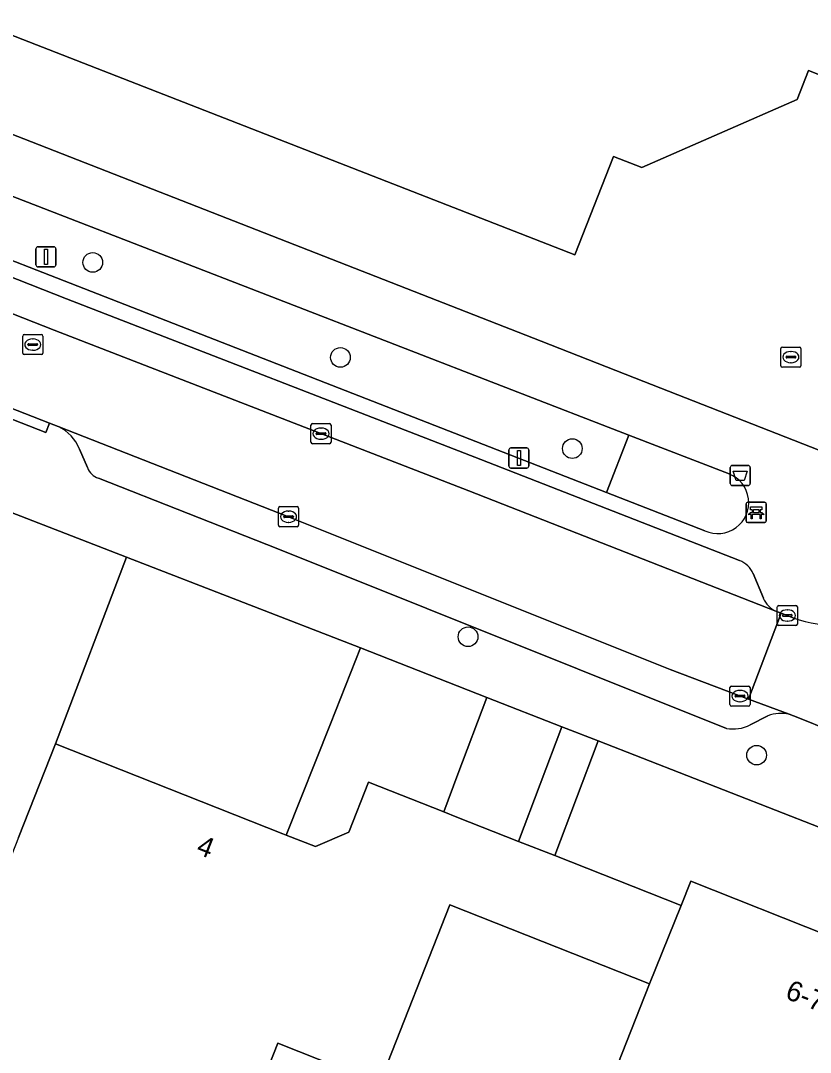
# Model space of a CAD drawing. Extents: x 160023 to 161302, y 384750 to 385707.
# Drawn here: x 160940 to 160979.3, y 385075.4 to 385126.8 of the extents above; entities that cross this region are included whole.
import ezdxf

# ---------------------------------------------------------------- set-up
doc = ezdxf.new("R2010")
doc.units = 0
for name, color, linetype in [('IMGEO_Afvalbak', 7, 'Continuous'), ('IMGEO_Bank', 7, 'Continuous'), ('IMGEO_Boom', 7, 'Continuous'), ('IMGEO_Erf', 7, 'Continuous'), ('IMGEO_Groenvoorziening', 7, 'Continuous'), ('IMGEO_Kolk', 7, 'Continuous'), ('IMGEO_Lichtmast', 7, 'Continuous'), ('IMGEO_Pand', 7, 'Continuous'), ('IMGEO_Pand_nummerreeks', 7, 'Continuous'), ('IMGEO_Parkeervlak_open', 7, 'Continuous'), ('IMGEO_Rijbaan_lokaal_open', 7, 'Continuous'), ('IMGEO_Rioolput', 7, 'Continuous'), ('IMGEO_Voetpad_open', 7, 'Continuous')]:
    doc.layers.add(name, color=color, linetype=linetype)

msp = doc.modelspace()

# ---------------------------------------------------------------- linework, layer by layer
at = {"layer": 'IMGEO_Afvalbak'}
for p, q in [((160975.345, 385103.738), (160975.345, 385104.538)), ((160975.345, 385104.538), (160975.345, 385103.738)), ((160975.445, 385104.638), (160976.235, 385104.638)), ((160976.235, 385104.638), (160975.445, 385104.638)), ((160976.335, 385104.538), (160976.335, 385103.738)), ((160976.335, 385103.738), (160976.335, 385104.538)), ((160976.235, 385103.638), (160975.445, 385103.638)), ((160975.445, 385103.638), (160976.235, 385103.638))]:
    msp.add_line(p, q, dxfattribs=at)
msp.add_lwpolyline([(160975.488, 385104.352), (160976.192, 385104.352), (160976.043, 385103.882), (160975.637, 385103.882), (160975.488, 385104.352)], dxfattribs=at)
for centre, start, end in [((160975.445, 385104.538), 90, 180), ((160975.445, 385104.538), 90, 180), ((160976.235, 385104.538), 0, 90), ((160976.235, 385104.538), 360, 90), ((160975.445, 385103.738), 180, 270), ((160975.445, 385103.738), 180, 270), ((160976.235, 385103.738), 270, 0), ((160976.235, 385103.738), 270, 0)]:
    msp.add_arc(centre, 0.1, start, end, dxfattribs=at)
at = {"layer": 'IMGEO_Bank'}
for p, q in [((160976.134, 385101.88), (160976.134, 385102.721)), ((160976.134, 385102.721), (160976.134, 385101.88)), ((160976.209, 385102.805), (160977.05, 385102.805)), ((160977.05, 385102.805), (160976.209, 385102.805)), ((160976.443, 385102.311), (160976.443, 385102.417)), ((160976.487, 385102.417), (160976.487, 385102.311)), ((160976.775, 385102.423), (160976.493, 385102.423)), ((160976.781, 385102.311), (160976.781, 385102.417)), ((160976.825, 385102.417), (160976.825, 385102.311)), ((160977.134, 385102.73), (160977.134, 385101.889)), ((160977.134, 385101.889), (160977.134, 385102.73)), ((160976.831, 385102.203), (160976.438, 385102.203)), ((160976.493, 385102.305), (160976.775, 385102.305)), ((160977.059, 385101.805), (160976.218, 385101.805)), ((160976.218, 385101.805), (160977.059, 385101.805))]:
    msp.add_line(p, q, dxfattribs=at)
for points in [[(160976.437, 385102.423), (160976.351, 385102.423), (160976.351, 385102.584), (160976.914, 385102.584), (160976.914, 385102.423), (160976.831, 385102.423)], [(160976.381, 385102.203), (160976.239, 385102.203), (160976.351, 385102.305), (160976.437, 385102.305)], [(160976.431, 385102.196), (160976.431, 385101.989), (160976.388, 385101.989), (160976.388, 385102.196)], [(160976.831, 385102.305), (160976.914, 385102.305), (160977.026, 385102.203), (160976.887, 385102.203)], [(160976.881, 385102.196), (160976.881, 385101.989), (160976.837, 385101.989), (160976.837, 385102.196)]]:
    msp.add_lwpolyline(points, dxfattribs=at)
for centre, radius, start, end in [((160976.212, 385102.727), 0.0779, 92.4484, 184.2845), ((160976.212, 385102.727), 0.0779, 92.4484, 184.2845), ((160976.436, 385102.416), 0.00671, 2.8957, 87.1043), ((160976.493, 385102.416), 0.00671, 92.8957, 177.1043), ((160976.775, 385102.416), 0.00671, 2.8957, 87.1043), ((160976.832, 385102.416), 0.00671, 92.8957, 177.1043), ((160977.056, 385102.727), 0.0779, 2.4484, 94.2845), ((160977.056, 385102.727), 0.0779, 2.4484, 94.2845), ((160976.212, 385101.883), 0.0779, 182.4484, 274.2845), ((160976.212, 385101.883), 0.0779, 182.4484, 274.2845), ((160976.381, 385102.196), 0.00671, 2.8957, 87.1043), ((160976.438, 385102.196), 0.00671, 92.8957, 177.1043), ((160976.436, 385102.312), 0.00671, 272.8957, 357.1043), ((160976.493, 385102.312), 0.00671, 182.8957, 267.1043), ((160976.775, 385102.312), 0.00671, 272.8957, 357.1043), ((160976.832, 385102.312), 0.00671, 182.8957, 267.1043), ((160976.83, 385102.196), 0.00671, 2.8957, 87.1043), ((160976.887, 385102.196), 0.00671, 92.8957, 177.1043), ((160977.056, 385101.883), 0.0779, 272.4484, 4.2845), ((160977.056, 385101.883), 0.0779, 272.4484, 4.2845)]:
    msp.add_arc(centre, radius, start, end, dxfattribs=at)
at = {"layer": 'IMGEO_Boom'}
for centre in [(160943.619, 385114.739), (160955.943, 385110.01), (160967.484, 385105.476), (160962.295, 385096.114), (160976.656, 385090.226)]:
    msp.add_circle(centre, 0.489, dxfattribs=at)
at = {"layer": 'IMGEO_Erf'}
for points in [[(160910.772, 385132.398), (160965.928, 385110.817), (160971.049, 385108.813), (160983.488, 385103.946), (160987.796, 385115.023), (161000, 385146.397), (161000.607, 385147.956), (161002.935, 385153.943), (161003.072, 385154.295), (161023.234, 385206.095)], [(160976.185, 385154.805), (160975.084, 385151.982), (160974.299, 385149.974), (160992.214, 385142.981), (160984.163, 385122.344), (160979.237, 385124.289), (160978.681, 385122.848), (160970.942, 385119.454), (160969.532, 385120.005), (160967.607, 385115.121), (160926.685, 385131.089), (160928.448, 385135.596), (160928.557, 385135.873), (160929.133, 385137.346), (160927.585, 385140.929), (160926.982, 385140.669), (160926.662, 385141.357), (160927.242, 385141.621), (160925.696, 385145.192), (160924.227, 385145.767), (160923.92, 385145.887), (160919.425, 385147.647), (160925.526, 385163.302)], [(160939.924, 385086.132), (160941.759, 385090.782), (160945.3, 385100.073), (160876.218, 385126.848), (160869.082, 385129.32)]]:
    msp.add_lwpolyline(points, dxfattribs=at)
msp.add_lwpolyline([(160971.329, 385078.856), (160961.395, 385082.777), (160957.89, 385073.898), (160952.835, 385075.892), (160943.956, 385053.395), (160947.516, 385051.99), (160944.677, 385044.798), (160956.106, 385040.287)], close=True, dxfattribs=at)
at = {"layer": 'IMGEO_Groenvoorziening'}
for points in [[(160911.031, 385125.982), (160969.185, 385103.293), (160970.297, 385106.149), (160912.051, 385128.714)], [(160975.282, 385104.218), (160970.297, 385106.149), (160969.185, 385103.293), (160974.075, 385101.388)]]:
    msp.add_lwpolyline(points, dxfattribs=at)
for points in [[(160945.3, 385100.073), (160941.759, 385090.782), (160953.071, 385086.317), (160953.238, 385086.251), (160955.443, 385091.791), (160956.943, 385095.561)], [(160966.966, 385091.636), (160963.233, 385093.095), (160961.792, 385089.285), (160961.082, 385087.408), (160961.739, 385087.149), (160964.81, 385085.937)], [(160968.765, 385090.932), (160966.607, 385085.227), (160972.9, 385082.743), (160973.377, 385083.952), (160980.237, 385081.244), (160982.004, 385085.757)]]:
    msp.add_lwpolyline(points, close=True, dxfattribs=at)
msp.add_arc((160974.724, 385102.784), 1.539, 245.0541, 68.7492, dxfattribs=at)
at = {"layer": 'IMGEO_Kolk'}
for p, q in [((160954.478, 385105.794), (160954.478, 385106.646)), ((160954.553, 385106.72), (160955.405, 385106.72)), ((160954.966, 385106.5), (160954.991, 385106.5)), ((160955.479, 385106.646), (160955.479, 385105.794)), ((160954.737, 385106.214), (160954.737, 385106.226)), ((160955.175, 385106.177), (160954.777, 385106.177)), ((160954.78, 385106.263), (160955.178, 385106.263)), ((160955.221, 385106.226), (160955.221, 385106.214)), ((160955.405, 385105.72), (160954.553, 385105.72)), ((160954.989, 385105.94), (160954.964, 385105.94)), ((160952.861, 385101.662), (160952.861, 385102.514)), ((160952.936, 385102.588), (160953.788, 385102.588)), ((160953.862, 385102.514), (160953.862, 385101.662)), ((160953.12, 385102.082), (160953.12, 385102.094)), ((160953.558, 385102.045), (160953.16, 385102.045)), ((160953.163, 385102.131), (160953.561, 385102.131)), ((160953.349, 385102.368), (160953.374, 385102.368)), ((160953.604, 385102.094), (160953.604, 385102.082)), ((160953.788, 385101.588), (160952.936, 385101.588)), ((160953.372, 385101.808), (160953.347, 385101.808)), ((160977.686, 385096.748), (160977.686, 385097.6)), ((160977.761, 385097.674), (160978.613, 385097.674)), ((160978.174, 385097.454), (160978.199, 385097.454)), ((160978.687, 385097.6), (160978.687, 385096.748)), ((160977.945, 385097.168), (160977.945, 385097.18)), ((160978.383, 385097.131), (160977.985, 385097.131)), ((160977.988, 385097.217), (160978.386, 385097.217)), ((160978.197, 385096.894), (160978.172, 385096.894)), ((160978.429, 385097.18), (160978.429, 385097.168)), ((160978.613, 385096.674), (160977.761, 385096.674)), ((160975.404, 385093.666), (160976.256, 385093.666)), ((160975.329, 385092.74), (160975.329, 385093.592)), ((160975.588, 385093.16), (160975.588, 385093.172)), ((160975.631, 385093.209), (160976.029, 385093.209)), ((160975.817, 385093.446), (160975.842, 385093.446)), ((160976.072, 385093.172), (160976.072, 385093.16)), ((160976.33, 385093.592), (160976.33, 385092.74)), ((160976.256, 385092.666), (160975.404, 385092.666)), ((160976.026, 385093.123), (160975.628, 385093.123)), ((160975.84, 385092.886), (160975.815, 385092.886))]:
    msp.add_line(p, q, dxfattribs=at)
for points in [[(160954.478, 385105.794), (160954.478, 385106.646)], [(160954.553, 385106.72), (160955.405, 385106.72)], [(160955.479, 385106.646), (160955.479, 385105.794)], [(160955.405, 385105.72), (160954.553, 385105.72)], [(160952.861, 385101.662), (160952.861, 385102.514)], [(160952.936, 385102.588), (160953.788, 385102.588)], [(160953.862, 385102.514), (160953.862, 385101.662)], [(160953.788, 385101.588), (160952.936, 385101.588)], [(160977.686, 385096.748), (160977.686, 385097.6)], [(160977.761, 385097.674), (160978.613, 385097.674)], [(160978.687, 385097.6), (160978.687, 385096.748)], [(160978.613, 385096.674), (160977.761, 385096.674)], [(160975.404, 385093.666), (160976.256, 385093.666)], [(160975.329, 385092.74), (160975.329, 385093.592)], [(160976.33, 385093.592), (160976.33, 385092.74)], [(160976.256, 385092.666), (160975.404, 385092.666)]]:
    msp.add_lwpolyline(points, dxfattribs=at)
for centre, radius, start, end in [((160954.555, 385106.644), 0.0765, 91.552, 178.448), ((160954.555, 385106.644), 0.0765, 91.552, 178.448), ((160955.403, 385106.644), 0.0765, 1.552, 88.448), ((160955.403, 385106.644), 0.0765, 1.552, 88.448), ((160954.777, 385106.223), 0.0403, 85.8775, 175.7526), ((160954.774, 385106.213), 0.0366, 178.938, 274.7102), ((160955.178, 385106.22), 0.043, 264.8664, 352.4533), ((160955.182, 385106.225), 0.0386, 1.7309, 96.639), ((160954.555, 385105.796), 0.0765, 181.552, 268.448), ((160954.555, 385105.796), 0.0765, 181.552, 268.448), ((160955.403, 385105.796), 0.0765, 271.552, 358.448), ((160955.403, 385105.796), 0.0765, 271.552, 358.448), ((160952.938, 385102.512), 0.0765, 91.552, 178.448), ((160952.938, 385102.512), 0.0765, 91.552, 178.448), ((160953.786, 385102.512), 0.0765, 1.552, 88.448), ((160953.786, 385102.512), 0.0765, 1.552, 88.448), ((160953.16, 385102.091), 0.0403, 85.8775, 175.7526), ((160953.157, 385102.081), 0.0366, 178.938, 274.7102), ((160953.561, 385102.088), 0.043, 264.8664, 352.4533), ((160953.565, 385102.093), 0.0386, 1.7309, 96.639), ((160952.938, 385101.664), 0.0765, 181.552, 268.448), ((160952.938, 385101.664), 0.0765, 181.552, 268.448), ((160953.786, 385101.664), 0.0765, 271.552, 358.448), ((160953.786, 385101.664), 0.0765, 271.552, 358.448), ((160977.763, 385097.598), 0.0765, 91.552, 178.448), ((160977.763, 385097.598), 0.0765, 91.552, 178.448), ((160978.611, 385097.598), 0.0765, 1.552, 88.448), ((160978.611, 385097.598), 0.0765, 1.552, 88.448), ((160977.763, 385096.75), 0.0765, 181.552, 268.448), ((160977.763, 385096.75), 0.0765, 181.552, 268.448), ((160977.985, 385097.177), 0.0403, 85.8775, 175.7526), ((160977.982, 385097.167), 0.0366, 178.938, 274.7102), ((160978.386, 385097.174), 0.043, 264.8664, 352.4533), ((160978.39, 385097.179), 0.0386, 1.7309, 96.639), ((160978.611, 385096.75), 0.0765, 271.552, 358.448), ((160978.611, 385096.75), 0.0765, 271.552, 358.448), ((160975.406, 385093.59), 0.0765, 91.552, 178.448), ((160975.406, 385093.59), 0.0765, 91.552, 178.448), ((160976.254, 385093.59), 0.0765, 1.552, 88.448), ((160976.254, 385093.59), 0.0765, 1.552, 88.448), ((160975.628, 385093.169), 0.0403, 85.8775, 175.7526), ((160975.625, 385093.159), 0.0366, 178.938, 274.7102), ((160976.029, 385093.166), 0.043, 264.8664, 352.4533), ((160976.033, 385093.171), 0.0386, 1.7309, 96.639), ((160975.406, 385092.742), 0.0765, 181.552, 268.448), ((160975.406, 385092.742), 0.0765, 181.552, 268.448), ((160976.254, 385092.742), 0.0765, 271.552, 358.448), ((160976.254, 385092.742), 0.0765, 271.552, 358.448)]:
    msp.add_arc(centre, radius, start, end, dxfattribs=at)
for centre, major_axis, ratio, start_param, end_param in [((160954.965, 385106.22), (-0.387, 0.002), 0.722429, 4.712389, 7.853982), ((160954.99, 385106.22), (-0.39, 0.002), 0.717154, 1.570796, 4.712389), ((160953.348, 385102.088), (-0.387, 0.002), 0.722429, 4.712389, 7.853982), ((160953.373, 385102.088), (-0.39, 0.002), 0.717154, 1.570796, 4.712389), ((160978.173, 385097.174), (-0.387, 0.002), 0.722429, 4.712389, 7.853982), ((160978.198, 385097.174), (-0.39, 0.002), 0.717154, 1.570796, 4.712389), ((160975.816, 385093.166), (-0.387, 0.002), 0.722429, 4.712389, 7.853982), ((160975.841, 385093.166), (-0.39, 0.002), 0.717154, 1.570796, 4.712389)]:
    msp.add_ellipse(centre, major_axis=major_axis, ratio=ratio, start_param=start_param, end_param=end_param, dxfattribs=at)
at = {"layer": 'IMGEO_Lichtmast'}
for p, q in [((160940.793, 385114.616), (160940.793, 385115.416)), ((160940.793, 385115.416), (160940.793, 385114.616)), ((160940.893, 385115.516), (160941.683, 385115.516)), ((160941.683, 385115.516), (160940.893, 385115.516)), ((160941.783, 385115.416), (160941.783, 385114.616)), ((160941.783, 385114.616), (160941.783, 385115.416)), ((160941.683, 385114.516), (160940.893, 385114.516)), ((160940.893, 385114.516), (160941.683, 385114.516)), ((160964.429, 385105.509), (160965.219, 385105.509)), ((160965.219, 385105.509), (160964.429, 385105.509)), ((160964.329, 385104.609), (160964.329, 385105.409)), ((160964.329, 385105.409), (160964.329, 385104.609)), ((160965.319, 385105.409), (160965.319, 385104.609)), ((160965.319, 385104.609), (160965.319, 385105.409)), ((160965.219, 385104.509), (160964.429, 385104.509)), ((160964.429, 385104.509), (160965.219, 385104.509))]:
    msp.add_line(p, q, dxfattribs=at)
for points in [[(160941.213, 385115.391), (160941.363, 385115.391), (160941.363, 385114.641), (160941.213, 385114.641), (160941.213, 385115.391)], [(160964.749, 385105.384), (160964.899, 385105.384), (160964.899, 385104.634), (160964.749, 385104.634), (160964.749, 385105.384)]]:
    msp.add_lwpolyline(points, dxfattribs=at)
for centre, start, end in [((160940.893, 385115.416), 90, 180), ((160940.893, 385115.416), 90, 180), ((160941.683, 385115.416), 0, 90), ((160941.683, 385115.416), 360, 90), ((160940.893, 385114.616), 180, 270), ((160940.893, 385114.616), 180, 270), ((160941.683, 385114.616), 270, 0), ((160941.683, 385114.616), 270, 0), ((160964.429, 385105.409), 90, 180), ((160964.429, 385105.409), 90, 180), ((160965.219, 385105.409), 0, 90), ((160965.219, 385105.409), 360, 90), ((160964.429, 385104.609), 180, 270), ((160964.429, 385104.609), 180, 270), ((160965.219, 385104.609), 270, 0), ((160965.219, 385104.609), 270, 0)]:
    msp.add_arc(centre, 0.1, start, end, dxfattribs=at)
at = {"layer": 'IMGEO_Pand'}
for points in [[(160925.526, 385163.302), (160919.425, 385147.647), (160923.92, 385145.887), (160924.227, 385145.767), (160925.696, 385145.192), (160927.242, 385141.621), (160926.662, 385141.357), (160926.982, 385140.669), (160927.585, 385140.929), (160929.133, 385137.346), (160928.557, 385135.873), (160928.448, 385135.596), (160926.685, 385131.089), (160967.607, 385115.121), (160969.532, 385120.005), (160970.942, 385119.454), (160978.681, 385122.848), (160979.237, 385124.289), (160984.163, 385122.344), (160992.214, 385142.981), (160974.299, 385149.974), (160975.084, 385151.982), (160976.185, 385154.805)], [(161014.432, 385033.452), (160992.674, 385042.037), (160989.065, 385043.496), (160988.435, 385043.614), (160985.928, 385037.392), (160985.56, 385037.536), (160980.598, 385039.482), (160974.647, 385041.815), (160975.791, 385044.712), (160977.101, 385048.031), (160988.428, 385076.73), (160981.451, 385079.483), (160979.799, 385080.135), (160980.237, 385081.244), (160973.377, 385083.952), (160972.9, 385082.743), (160971.329, 385078.856), (160956.106, 385040.287), (160954.658, 385036.372), (160953.251, 385032.809)]]:
    msp.add_lwpolyline(points, dxfattribs=at)
msp.add_lwpolyline([(160961.395, 385082.777), (160971.329, 385078.856), (160972.9, 385082.743), (160966.607, 385085.227), (160964.81, 385085.937), (160961.739, 385087.149), (160961.082, 385087.408), (160957.339, 385088.885), (160956.355, 385086.394), (160954.698, 385085.675), (160953.238, 385086.251), (160953.071, 385086.317), (160941.759, 385090.782), (160939.924, 385086.132), (160929.322, 385059.17), (160943.956, 385053.395), (160952.835, 385075.892), (160957.89, 385073.898)], close=True, dxfattribs=at)
at = {"layer": 'IMGEO_Parkeervlak_open'}
for points in [[(160975.811, 385099.911), (160962.937, 385104.941), (160942.318, 385112.935), (160923.417, 385120.373), (160910.948, 385125.197)], [(160907.753, 385124.626), (160909.363, 385124.003), (160922.805, 385118.804), (160941.705, 385111.366), (160962.326, 385103.371), (160977.62, 385097.395)], [(160972.36, 385094.489), (160953.362, 385102.089), (160941.903, 385106.573)], [(160942.957, 385105.456), (160943.362, 385104.533)], [(160943.901, 385104.001), (160952.823, 385100.486), (160975.16, 385091.558)], [(160976.99, 385098.035), (160976.482, 385099.255)], [(160978.268, 385092.258), (160976.252, 385093.007), (160972.36, 385094.489)], [(160976.332, 385091.736), (160977.215, 385092.186)]]:
    msp.add_lwpolyline(points, dxfattribs=at)
for centre, radius, start, end in [((160941.037, 385104.7), 2.063, 21.4892, 65.1864), ((160944.149, 385104.792), 0.829, 198.1853, 252.5637), ((160975.371, 385098.789), 1.205, 22.729, 68.5662), ((160978.1, 385098.498), 1.203, 202.6239, 246.4739), ((160977.861, 385090.481), 1.823, 77.0868, 110.7363), ((160975.489, 385093.338), 1.81, 259.5205, 297.7513)]:
    msp.add_arc(centre, radius, start, end, dxfattribs=at)
at = {"layer": 'IMGEO_Rijbaan_lokaal_open'}
msp.add_lwpolyline([(160941.705, 385111.366), (160922.805, 385118.804), (160909.363, 385124.003), (160907.771, 385119.889), (160907.707, 385119.744), (160926.213, 385112.663), (160929.628, 385111.321), (160935.066, 385109.251), (160935.315, 385109.156), (160935.688, 385108.996), (160941.459, 385106.742), (160941.903, 385106.573), (160953.362, 385102.089), (160972.36, 385094.489), (160976.252, 385093.007), (160977.884, 385097.292), (160977.62, 385097.395), (160962.326, 385103.371)], close=True, dxfattribs=at)
msp.add_lwpolyline([(160978.467, 385097.064), (160977.884, 385097.292), (160976.252, 385093.007), (160978.268, 385092.258), (160978.709, 385092.094), (160980.345, 385091.438), (160996.154, 385085.431), (160997.702, 385089.589), (160995.253, 385090.497), (160995.128, 385090.543)], dxfattribs=at)
msp.add_arc((160980.614, 385103.055), 6.364, 250.2815, 337.5613, dxfattribs=at)
at = {"layer": 'IMGEO_Rioolput'}
for p, q in [((160940.208, 385111.152), (160941.06, 385111.152)), ((160940.133, 385110.226), (160940.133, 385111.078)), ((160940.392, 385110.646), (160940.392, 385110.658)), ((160940.83, 385110.609), (160940.432, 385110.609)), ((160940.435, 385110.695), (160940.833, 385110.695)), ((160940.621, 385110.932), (160940.646, 385110.932)), ((160940.876, 385110.658), (160940.876, 385110.646)), ((160941.134, 385111.078), (160941.134, 385110.226)), ((160941.06, 385110.152), (160940.208, 385110.152)), ((160940.644, 385110.372), (160940.619, 385110.372)), ((160977.861, 385109.602), (160977.861, 385110.454)), ((160977.936, 385110.528), (160978.788, 385110.528)), ((160978.349, 385110.308), (160978.374, 385110.308)), ((160978.862, 385110.454), (160978.862, 385109.602)), ((160978.12, 385110.022), (160978.12, 385110.034)), ((160978.558, 385109.985), (160978.16, 385109.985)), ((160978.163, 385110.071), (160978.561, 385110.071)), ((160978.372, 385109.748), (160978.347, 385109.748)), ((160978.604, 385110.034), (160978.604, 385110.022)), ((160978.788, 385109.528), (160977.936, 385109.528))]:
    msp.add_line(p, q, dxfattribs=at)
for points in [[(160940.208, 385111.152), (160941.06, 385111.152)], [(160940.133, 385110.226), (160940.133, 385111.078)], [(160941.134, 385111.078), (160941.134, 385110.226)], [(160941.06, 385110.152), (160940.208, 385110.152)], [(160977.861, 385109.602), (160977.861, 385110.454)], [(160977.936, 385110.528), (160978.788, 385110.528)], [(160978.862, 385110.454), (160978.862, 385109.602)], [(160978.788, 385109.528), (160977.936, 385109.528)]]:
    msp.add_lwpolyline(points, dxfattribs=at)
for centre, radius, start, end in [((160940.21, 385111.076), 0.0765, 91.552, 178.448), ((160940.21, 385111.076), 0.0765, 91.552, 178.448), ((160941.058, 385111.076), 0.0765, 1.552, 88.448), ((160941.058, 385111.076), 0.0765, 1.552, 88.448), ((160940.432, 385110.655), 0.0403, 85.8775, 175.7526), ((160940.429, 385110.645), 0.0366, 178.938, 274.7102), ((160940.833, 385110.652), 0.043, 264.8664, 352.4533), ((160940.837, 385110.657), 0.0386, 1.7309, 96.639), ((160940.21, 385110.228), 0.0765, 181.552, 268.448), ((160940.21, 385110.228), 0.0765, 181.552, 268.448), ((160941.058, 385110.228), 0.0765, 271.552, 358.448), ((160941.058, 385110.228), 0.0765, 271.552, 358.448), ((160977.938, 385110.452), 0.0765, 91.552, 178.448), ((160977.938, 385110.452), 0.0765, 91.552, 178.448), ((160978.786, 385110.452), 0.0765, 1.552, 88.448), ((160978.786, 385110.452), 0.0765, 1.552, 88.448), ((160977.938, 385109.604), 0.0765, 181.552, 268.448), ((160977.938, 385109.604), 0.0765, 181.552, 268.448), ((160978.16, 385110.031), 0.0403, 85.8775, 175.7526), ((160978.157, 385110.021), 0.0366, 178.938, 274.7102), ((160978.561, 385110.028), 0.043, 264.8664, 352.4533), ((160978.565, 385110.033), 0.0386, 1.7309, 96.639), ((160978.786, 385109.604), 0.0765, 271.552, 358.448), ((160978.786, 385109.604), 0.0765, 271.552, 358.448)]:
    msp.add_arc(centre, radius, start, end, dxfattribs=at)
for centre, major_axis, ratio, start_param, end_param in [((160940.62, 385110.652), (-0.387, 0.002), 0.722429, 4.712389, 7.853982), ((160940.645, 385110.652), (-0.39, 0.002), 0.717154, 1.570796, 4.712389), ((160978.348, 385110.028), (-0.387, 0.002), 0.722429, 4.712389, 7.853982), ((160978.373, 385110.028), (-0.39, 0.002), 0.717154, 1.570796, 4.712389)]:
    msp.add_ellipse(centre, major_axis=major_axis, ratio=ratio, start_param=start_param, end_param=end_param, dxfattribs=at)
at = {"layer": 'IMGEO_Voetpad_open'}
for points in [[(160986.497, 385100.626), (160987.122, 385102.248), (160987.239, 385102.551), (160983.488, 385103.946), (160971.049, 385108.813), (160965.928, 385110.817), (160910.772, 385132.398)], [(160869.082, 385129.32), (160876.218, 385126.848), (160945.3, 385100.073), (160956.943, 385095.561), (160963.233, 385093.095), (160966.966, 385091.636), (160968.765, 385090.932), (160982.004, 385085.757), (160983.694, 385085.058), (160994.168, 385081.079), (160995.817, 385080.46), (160997.135, 385079.965), (161000, 385078.889), (161000.248, 385078.796), (161001.523, 385078.317), (161001.936, 385078.162), (161002.92, 385080.934), (161001.814, 385081.402), (161002.427, 385083.077), (161002.229, 385083.145), (161001.492, 385083.399)], [(160912.051, 385128.714), (160970.297, 385106.149), (160975.282, 385104.218)], [(160974.075, 385101.388), (160969.185, 385103.293), (160911.031, 385125.982)], [(160910.948, 385125.197), (160923.417, 385120.373), (160942.318, 385112.935), (160962.937, 385104.941), (160975.811, 385099.911)], [(160941.903, 385106.573), (160941.459, 385106.742), (160941.278, 385106.277), (160935.507, 385108.531), (160935.688, 385108.996), (160935.315, 385109.156), (160935.066, 385109.251)], [(160943.362, 385104.533), (160942.957, 385105.456)], [(160975.16, 385091.558), (160952.823, 385100.486), (160943.901, 385104.001)], [(160976.482, 385099.255), (160976.99, 385098.035)], [(160977.62, 385097.395), (160977.884, 385097.292), (160978.467, 385097.064)], [(160977.215, 385092.186), (160976.332, 385091.736)], [(160980.345, 385091.438), (160978.709, 385092.094), (160978.268, 385092.258)]]:
    msp.add_lwpolyline(points, dxfattribs=at)
for points in [[(160941.459, 385106.742), (160935.688, 385108.996), (160935.507, 385108.531), (160941.278, 385106.277)], [(160955.443, 385091.791), (160953.238, 385086.251), (160954.698, 385085.675), (160956.355, 385086.394), (160957.339, 385088.885), (160961.082, 385087.408), (160961.792, 385089.285), (160963.233, 385093.095), (160956.943, 385095.561)], [(160968.765, 385090.932), (160966.966, 385091.636), (160964.81, 385085.937), (160966.607, 385085.227)]]:
    msp.add_lwpolyline(points, close=True, dxfattribs=at)
for centre, radius, start, end in [((160941.037, 385104.7), 2.063, 21.4892, 65.1864), ((160944.149, 385104.792), 0.829, 198.1853, 252.5637), ((160974.724, 385102.784), 1.539, 245.0541, 68.7492), ((160980.614, 385103.055), 6.364, 250.2815, 337.5613), ((160975.371, 385098.789), 1.205, 22.729, 68.5662), ((160978.1, 385098.498), 1.203, 202.6239, 246.4739), ((160977.861, 385090.481), 1.823, 77.0868, 110.7363), ((160975.489, 385093.338), 1.81, 259.5205, 297.7513)]:
    msp.add_arc(centre, radius, start, end, dxfattribs=at)

# ---------------------------------------------------------------- texts
at = {"layer": 'IMGEO_Pand_nummerreeks'}
for s, rotation, p in [('4', 338.4625, (160948.717, 385085.348)), ('6-726', 338.4682, (160978.024, 385078.147))]:
    msp.add_text(s, height=1, rotation=rotation, dxfattribs=at).set_placement(p)

doc.saveas('drawing.dxf')
